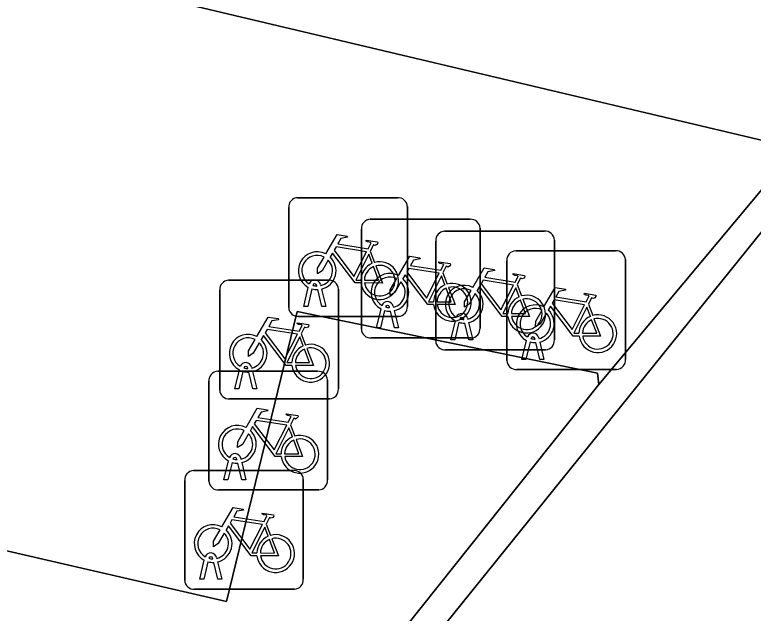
# Model space of a CAD drawing. Extents: x 161772 to 163126, y 383092 to 383917.
# Drawn here: x 161892.27 to 161898.48, y 383193.15 to 383198.19 of the extents above; entities that cross this region are included whole.
import ezdxf

# ---------------------------------------------------------------- set-up
doc = ezdxf.new("R2010")
doc.units = 0
for name, color, linetype in [('IMGEO_Fietsenrek', 7, 'Continuous'), ('IMGEO_Groenvoorziening', 7, 'Continuous'), ('IMGEO_Parkeervlak_open', 7, 'Continuous'), ('IMGEO_Voetpad_gesloten', 7, 'Continuous'), ('IMGEO_Voetpad_open', 7, 'Continuous')]:
    doc.layers.add(name, color=color, linetype=linetype)

msp = doc.modelspace()

# ---------------------------------------------------------------- linework, layer by layer
at = {"layer": 'IMGEO_Fietsenrek'}
for p, q in [((161894.6469, 383196.6535), (161895.4878, 383196.6535)), ((161895.4878, 383196.6535), (161894.6469, 383196.6535)), ((161895.5715, 383196.5791), (161895.5715, 383195.7382)), ((161895.5715, 383195.7382), (161895.5715, 383196.5791)), ((161894.5725, 383195.7289), (161894.5725, 383196.5698)), ((161894.5725, 383196.5698), (161894.5725, 383195.7289)), ((161895.2589, 383196.4715), (161896.0998, 383196.4715)), ((161896.0998, 383196.4715), (161895.2589, 383196.4715)), ((161896.1835, 383196.3971), (161896.1835, 383195.5562)), ((161896.1835, 383195.5562), (161896.1835, 383196.3971)), ((161895.1845, 383195.5469), (161895.1845, 383196.3878)), ((161895.1845, 383196.3878), (161895.1845, 383195.5469)), ((161895.8849, 383196.3715), (161896.7258, 383196.3715)), ((161896.7258, 383196.3715), (161895.8849, 383196.3715)), ((161895.8105, 383195.4469), (161895.8105, 383196.2878)), ((161895.8105, 383196.2878), (161895.8105, 383195.4469)), ((161896.8095, 383196.2971), (161896.8095, 383195.4562)), ((161896.8095, 383195.4562), (161896.8095, 383196.2971)), ((161896.4839, 383196.2065), (161897.3248, 383196.2065)), ((161897.3248, 383196.2065), (161896.4839, 383196.2065)), ((161895.2592, 383196.2032), (161895.2955, 383196.108)), ((161896.4095, 383195.2819), (161896.4095, 383196.1228)), ((161896.4095, 383196.1228), (161896.4095, 383195.2819)), ((161897.4085, 383196.1321), (161897.4085, 383195.2912)), ((161897.4085, 383195.2912), (161897.4085, 383196.1321)), ((161895.8712, 383196.0212), (161895.9075, 383195.926)), ((161894.0659, 383195.9585), (161894.9068, 383195.9585)), ((161894.9068, 383195.9585), (161894.0659, 383195.9585)), ((161894.6995, 383195.7383), (161894.7378, 383195.8983)), ((161894.8099, 383195.9099), (161894.8089, 383195.9142)), ((161894.8406, 383195.9214), (161894.8424, 383195.9135)), ((161896.4972, 383195.9212), (161896.5335, 383195.826)), ((161893.9915, 383195.0339), (161893.9915, 383195.8748)), ((161893.9915, 383195.8748), (161893.9915, 383195.0339)), ((161894.7682, 383195.8861), (161894.7329, 383195.7383)), ((161894.851, 383195.7383), (161894.8171, 383195.88)), ((161894.8494, 383195.8843), (161894.8844, 383195.7383)), ((161894.9905, 383195.8841), (161894.9905, 383195.0432)), ((161894.9905, 383195.0432), (161894.9905, 383195.8841)), ((161894.7329, 383195.7383), (161894.6995, 383195.7383)), ((161894.8844, 383195.7383), (161894.851, 383195.7383)), ((161895.3115, 383195.5563), (161895.3498, 383195.7163)), ((161895.4219, 383195.7279), (161895.4209, 383195.7322)), ((161895.4526, 383195.7394), (161895.4544, 383195.7315)), ((161897.0962, 383195.7562), (161897.1325, 383195.661)), ((161895.4971, 383195.6545), (161894.6562, 383195.6545)), ((161894.6562, 383195.6545), (161895.4971, 383195.6545)), ((161895.3802, 383195.7041), (161895.3449, 383195.5563)), ((161895.463, 383195.5563), (161895.4291, 383195.698)), ((161895.4614, 383195.7023), (161895.4964, 383195.5563)), ((161895.9375, 383195.4563), (161895.9758, 383195.6163)), ((161896.0062, 383195.6041), (161895.9709, 383195.4563)), ((161896.0479, 383195.6279), (161896.0469, 383195.6322)), ((161896.089, 383195.4563), (161896.0551, 383195.598)), ((161896.0786, 383195.6394), (161896.0804, 383195.6315)), ((161896.0874, 383195.6023), (161896.1224, 383195.4563)), ((161895.3449, 383195.5563), (161895.3115, 383195.5563)), ((161895.4964, 383195.5563), (161895.463, 383195.5563)), ((161894.6782, 383195.5082), (161894.7145, 383195.413)), ((161896.1091, 383195.4725), (161895.2682, 383195.4725)), ((161895.2682, 383195.4725), (161896.1091, 383195.4725)), ((161896.6469, 383195.4629), (161896.6459, 383195.4672)), ((161896.6776, 383195.4744), (161896.6794, 383195.4665)), ((161895.9709, 383195.4563), (161895.9375, 383195.4563)), ((161896.1224, 383195.4563), (161896.089, 383195.4563)), ((161896.5365, 383195.2913), (161896.5748, 383195.4513)), ((161896.6052, 383195.4391), (161896.5699, 383195.2913)), ((161896.688, 383195.2913), (161896.6541, 383195.433)), ((161896.6864, 383195.4373), (161896.7214, 383195.2913)), ((161896.7351, 383195.3725), (161895.8942, 383195.3725)), ((161895.8942, 383195.3725), (161896.7351, 383195.3725)), ((161896.5699, 383195.2913), (161896.5365, 383195.2913)), ((161896.7214, 383195.2913), (161896.688, 383195.2913)), ((161894.2289, 383195.2149), (161894.2279, 383195.2192)), ((161894.2596, 383195.2264), (161894.2614, 383195.2185)), ((161893.9749, 383195.1915), (161894.8158, 383195.1915)), ((161894.8158, 383195.1915), (161893.9749, 383195.1915)), ((161894.1185, 383195.0433), (161894.1568, 383195.2033)), ((161894.1872, 383195.1911), (161894.1519, 383195.0433)), ((161894.27, 383195.0433), (161894.2361, 383195.185)), ((161894.2684, 383195.1893), (161894.3034, 383195.0433)), ((161897.3341, 383195.2075), (161896.4932, 383195.2075)), ((161896.4932, 383195.2075), (161897.3341, 383195.2075)), ((161893.9005, 383194.2669), (161893.9005, 383195.1078)), ((161893.9005, 383195.1078), (161893.9005, 383194.2669)), ((161894.8995, 383195.1171), (161894.8995, 383194.2762)), ((161894.8995, 383194.2762), (161894.8995, 383195.1171)), ((161894.1519, 383195.0433), (161894.1185, 383195.0433)), ((161894.3034, 383195.0433), (161894.27, 383195.0433)), ((161894.9161, 383194.9595), (161894.0752, 383194.9595)), ((161894.0752, 383194.9595), (161894.9161, 383194.9595)), ((161894.5872, 383194.7412), (161894.6235, 383194.646)), ((161894.0275, 383194.2763), (161894.0658, 383194.4363)), ((161894.0962, 383194.4241), (161894.0609, 383194.2763)), ((161894.1379, 383194.4479), (161894.1369, 383194.4522)), ((161894.179, 383194.2763), (161894.1451, 383194.418)), ((161894.1686, 383194.4594), (161894.1704, 383194.4515)), ((161894.1774, 383194.4223), (161894.2124, 383194.2763)), ((161893.7709, 383194.3555), (161894.6118, 383194.3555)), ((161894.6118, 383194.3555), (161893.7709, 383194.3555)), ((161894.0609, 383194.2763), (161894.0275, 383194.2763)), ((161894.2124, 383194.2763), (161894.179, 383194.2763)), ((161894.6955, 383194.2811), (161894.6955, 383193.4402)), ((161894.6955, 383193.4402), (161894.6955, 383194.2811)), ((161893.6965, 383193.4309), (161893.6965, 383194.2718)), ((161893.6965, 383194.2718), (161893.6965, 383193.4309)), ((161894.8251, 383194.1925), (161893.9842, 383194.1925)), ((161893.9842, 383194.1925), (161894.8251, 383194.1925)), ((161894.3832, 383193.9052), (161894.4195, 383193.81)), ((161893.8235, 383193.4403), (161893.8618, 383193.6003)), ((161893.9339, 383193.6119), (161893.9329, 383193.6162)), ((161893.9646, 383193.6234), (161893.9664, 383193.6155)), ((161893.8922, 383193.5881), (161893.8569, 383193.4403)), ((161893.975, 383193.4403), (161893.9411, 383193.582)), ((161893.9734, 383193.5863), (161894.0084, 383193.4403)), ((161893.8569, 383193.4403), (161893.8235, 383193.4403)), ((161894.0084, 383193.4403), (161893.975, 383193.4403)), ((161894.6211, 383193.3565), (161893.7802, 383193.3565)), ((161893.7802, 383193.3565), (161894.6211, 383193.3565))]:
    msp.add_line(p, q, dxfattribs=at)
for points in [[(161894.8851, 383196.1802), (161894.9798, 383196.3437), (161895.066, 383196.3299), (161895.0677, 383196.3212), (161895.0116, 383196.3103), (161894.9854, 383196.265), (161895.2406, 383196.2242)], [(161895.2406, 383196.2242), (161895.2656, 383196.273), (161895.2605, 383196.277), (161895.2373, 383196.2807), (161895.2246, 383196.2882), (161895.2236, 383196.2913), (161895.2258, 383196.2959), (161895.3206, 383196.2808), (161895.3229, 383196.2705), (161895.3135, 383196.2581), (161895.3011, 383196.2517), (161895.2866, 383196.2579), (161895.2592, 383196.2032)], [(161895.2277, 383196.199), (161894.9709, 383196.24), (161894.9542, 383196.2112), (161895.1212, 383195.9909), (161895.2277, 383196.199)], [(161894.9058, 383196.1277), (161894.8542, 383196.0385), (161894.8143, 383196.0125), (161894.8155, 383196.06), (161894.87, 383196.1542)], [(161895.1808, 383195.9355), (161895.1311, 383195.9356), (161894.9404, 383196.1873), (161894.9214, 383196.1545)], [(161895.2757, 383196.101), (161895.2464, 383196.1778), (161895.137, 383195.9597), (161895.1797, 383195.9596)], [(161895.4971, 383195.9982), (161895.5918, 383196.1617), (161895.678, 383196.1479), (161895.6797, 383196.1392), (161895.6236, 383196.1283), (161895.5974, 383196.083), (161895.8526, 383196.0422)], [(161895.3062, 383196.0798), (161895.3612, 383195.9352), (161895.2111, 383195.9355)], [(161895.8526, 383196.0422), (161895.8776, 383196.091), (161895.8725, 383196.095), (161895.8493, 383196.0987), (161895.8366, 383196.1062), (161895.8356, 383196.1093), (161895.8378, 383196.1139), (161895.9326, 383196.0988), (161895.9349, 383196.0885), (161895.9255, 383196.0761), (161895.9131, 383196.0697), (161895.8986, 383196.0759), (161895.8712, 383196.0212)], [(161895.2097, 383195.9595), (161895.3296, 383195.9593), (161895.2864, 383196.0729)], [(161895.8397, 383196.017), (161895.5829, 383196.058), (161895.5662, 383196.0292), (161895.7332, 383195.8089), (161895.8397, 383196.017)], [(161896.1231, 383195.8982), (161896.2178, 383196.0617), (161896.304, 383196.0479), (161896.3057, 383196.0392), (161896.2496, 383196.0283), (161896.2234, 383195.983), (161896.4786, 383195.9422)], [(161895.5178, 383195.9457), (161895.4662, 383195.8565), (161895.4263, 383195.8305), (161895.4275, 383195.878), (161895.482, 383195.9722)], [(161895.7928, 383195.7535), (161895.7431, 383195.7536), (161895.5524, 383196.0053), (161895.5334, 383195.9725)], [(161895.8877, 383195.919), (161895.8584, 383195.9958), (161895.749, 383195.7777), (161895.7917, 383195.7776)], [(161896.4657, 383195.917), (161896.2089, 383195.958), (161896.1922, 383195.9292), (161896.3592, 383195.7089), (161896.4657, 383195.917)], [(161896.4786, 383195.9422), (161896.5036, 383195.991), (161896.4985, 383195.995), (161896.4753, 383195.9987), (161896.4626, 383196.0062), (161896.4616, 383196.0093), (161896.4638, 383196.0139), (161896.5586, 383195.9988), (161896.5609, 383195.9885), (161896.5515, 383195.9761), (161896.5391, 383195.9697), (161896.5246, 383195.9759), (161896.4972, 383195.9212)], [(161895.9182, 383195.8978), (161895.9732, 383195.7532), (161895.8231, 383195.7535)], [(161896.4188, 383195.6535), (161896.3691, 383195.6536), (161896.1784, 383195.9053), (161896.1594, 383195.8725)], [(161896.5137, 383195.819), (161896.4844, 383195.8958), (161896.375, 383195.6777), (161896.4177, 383195.6776)], [(161896.7221, 383195.7332), (161896.8168, 383195.8967), (161896.903, 383195.8829), (161896.9047, 383195.8742), (161896.8486, 383195.8633), (161896.8224, 383195.818), (161897.0776, 383195.7772)], [(161895.8217, 383195.7775), (161895.9416, 383195.7773), (161895.8984, 383195.8909)], [(161896.1438, 383195.8457), (161896.0922, 383195.7565), (161896.0523, 383195.7305), (161896.0535, 383195.778), (161896.108, 383195.8722)], [(161897.0776, 383195.7772), (161897.1026, 383195.826), (161897.0975, 383195.83), (161897.0743, 383195.8337), (161897.0616, 383195.8412), (161897.0606, 383195.8443), (161897.0628, 383195.8489), (161897.1576, 383195.8338), (161897.1599, 383195.8235), (161897.1505, 383195.8111), (161897.1381, 383195.8047), (161897.1236, 383195.8109), (161897.0962, 383195.7562)], [(161896.4477, 383195.6775), (161896.5676, 383195.6773), (161896.5244, 383195.7909)], [(161896.5442, 383195.7978), (161896.5992, 383195.6532), (161896.4491, 383195.6535)], [(161897.0647, 383195.752), (161896.8079, 383195.793), (161896.7912, 383195.7642), (161896.9582, 383195.5439), (161897.0647, 383195.752)], [(161896.7428, 383195.6807), (161896.6912, 383195.5915), (161896.6513, 383195.5655), (161896.6525, 383195.613), (161896.707, 383195.7072)], [(161897.0178, 383195.4885), (161896.9681, 383195.4886), (161896.7774, 383195.7403), (161896.7584, 383195.7075)], [(161897.1127, 383195.654), (161897.0834, 383195.7308), (161896.974, 383195.5127), (161897.0167, 383195.5126)], [(161894.3041, 383195.4852), (161894.3988, 383195.6487), (161894.485, 383195.6349), (161894.4867, 383195.6262), (161894.4306, 383195.6153), (161894.4044, 383195.57), (161894.6596, 383195.5292)], [(161894.6596, 383195.5292), (161894.6846, 383195.578), (161894.6795, 383195.582), (161894.6563, 383195.5857), (161894.6436, 383195.5932), (161894.6426, 383195.5963), (161894.6448, 383195.6009), (161894.7396, 383195.5858), (161894.7419, 383195.5755), (161894.7325, 383195.5631), (161894.7201, 383195.5567), (161894.7056, 383195.5629), (161894.6782, 383195.5082)], [(161897.0467, 383195.5125), (161897.1666, 383195.5123), (161897.1234, 383195.6259)], [(161897.1432, 383195.6328), (161897.1982, 383195.4882), (161897.0481, 383195.4885)], [(161894.6467, 383195.504), (161894.3899, 383195.545), (161894.3732, 383195.5162), (161894.5402, 383195.2959), (161894.6467, 383195.504)], [(161894.3248, 383195.4327), (161894.2732, 383195.3435), (161894.2333, 383195.3175), (161894.2345, 383195.365), (161894.289, 383195.4592)], [(161894.5998, 383195.2405), (161894.5501, 383195.2406), (161894.3594, 383195.4923), (161894.3404, 383195.4595)], [(161894.6947, 383195.406), (161894.6654, 383195.4828), (161894.556, 383195.2647), (161894.5987, 383195.2646)], [(161894.6287, 383195.2645), (161894.7486, 383195.2643), (161894.7054, 383195.3779)], [(161894.7252, 383195.3848), (161894.7802, 383195.2402), (161894.6301, 383195.2405)], [(161894.2131, 383194.7182), (161894.3078, 383194.8817), (161894.394, 383194.8679), (161894.3957, 383194.8592), (161894.3396, 383194.8483), (161894.3134, 383194.803), (161894.5686, 383194.7622)], [(161894.5557, 383194.737), (161894.2989, 383194.778), (161894.2822, 383194.7492), (161894.4492, 383194.5289), (161894.5557, 383194.737)], [(161894.5686, 383194.7622), (161894.5936, 383194.811), (161894.5885, 383194.815), (161894.5653, 383194.8187), (161894.5526, 383194.8262), (161894.5516, 383194.8293), (161894.5538, 383194.8339), (161894.6486, 383194.8188), (161894.6509, 383194.8085), (161894.6415, 383194.7961), (161894.6291, 383194.7897), (161894.6146, 383194.7959), (161894.5872, 383194.7412)], [(161894.5088, 383194.4735), (161894.4591, 383194.4736), (161894.2684, 383194.7253), (161894.2494, 383194.6925)], [(161894.6037, 383194.639), (161894.5744, 383194.7158), (161894.465, 383194.4977), (161894.5077, 383194.4976)], [(161894.2338, 383194.6657), (161894.1822, 383194.5765), (161894.1423, 383194.5505), (161894.1435, 383194.598), (161894.198, 383194.6922)], [(161894.5377, 383194.4975), (161894.6576, 383194.4973), (161894.6144, 383194.6109)], [(161894.6342, 383194.6178), (161894.6892, 383194.4732), (161894.5391, 383194.4735)], [(161894.0091, 383193.8822), (161894.1038, 383194.0457), (161894.19, 383194.0319), (161894.1917, 383194.0232), (161894.1356, 383194.0123), (161894.1094, 383193.967), (161894.3646, 383193.9262)], [(161894.3646, 383193.9262), (161894.3896, 383193.975), (161894.3845, 383193.979), (161894.3613, 383193.9827), (161894.3486, 383193.9902), (161894.3476, 383193.9933), (161894.3498, 383193.9979), (161894.4446, 383193.9828), (161894.4469, 383193.9725), (161894.4375, 383193.9601), (161894.4251, 383193.9537), (161894.4106, 383193.9599), (161894.3832, 383193.9052)], [(161894.3517, 383193.901), (161894.0949, 383193.942), (161894.0782, 383193.9132), (161894.2452, 383193.6929), (161894.3517, 383193.901)], [(161894.0298, 383193.8297), (161893.9782, 383193.7405), (161893.9383, 383193.7145), (161893.9395, 383193.762), (161893.994, 383193.8562)], [(161894.3048, 383193.6375), (161894.2551, 383193.6376), (161894.0644, 383193.8893), (161894.0454, 383193.8565)], [(161894.3997, 383193.803), (161894.3704, 383193.8798), (161894.261, 383193.6617), (161894.3037, 383193.6616)], [(161894.4302, 383193.7818), (161894.4852, 383193.6372), (161894.3351, 383193.6375)], [(161894.3337, 383193.6615), (161894.4536, 383193.6613), (161894.4104, 383193.7749)]]:
    msp.add_lwpolyline(points, dxfattribs=at)
for centre, radius, start, end in [((161894.6502, 383196.5756), 0.0779, 92.4484, 184.28452), ((161894.6502, 383196.5756), 0.0779, 92.4484, 184.28452), ((161895.4936, 383196.5758), 0.0779, 2.4484, 94.28452), ((161895.4936, 383196.5758), 0.0779, 2.4484, 94.28452), ((161895.2622, 383196.3936), 0.0779, 92.4484, 184.28452), ((161895.2622, 383196.3936), 0.0779, 92.4484, 184.28452), ((161896.1056, 383196.3938), 0.0779, 2.4484, 94.28452), ((161896.1056, 383196.3938), 0.0779, 2.4484, 94.28452), ((161895.8882, 383196.2936), 0.0779, 92.4484, 184.28452), ((161895.8882, 383196.2936), 0.0779, 92.4484, 184.28452), ((161896.7316, 383196.2938), 0.0779, 2.4484, 94.28452), ((161896.7316, 383196.2938), 0.0779, 2.4484, 94.28452), ((161896.4872, 383196.1286), 0.0779, 92.4484, 184.28452), ((161896.4872, 383196.1286), 0.0779, 92.4484, 184.28452), ((161897.3306, 383196.1288), 0.0779, 2.4484, 94.28452), ((161897.3306, 383196.1288), 0.0779, 2.4484, 94.28452), ((161894.8121, 383196.0389), 0.159, 62.67661, 242.13685), ((161894.8121, 383196.0389), 0.129, 63.31916, 238.90302), ((161894.8121, 383196.0389), 0.159, 283.5766, 46.60424), ((161894.8121, 383196.0389), 0.129, 283.60429, 43.43025), ((161895.3387, 383195.9549), 0.159, 113.3408, 178.32165), ((161895.3387, 383195.9549), 0.159, 187.0065, 105.77075), ((161895.3387, 383195.9549), 0.129, 188.67146, 104.58832), ((161895.3387, 383195.9549), 0.129, 113.92302, 177.95563), ((161894.0692, 383195.8806), 0.0779, 92.4484, 184.28452), ((161894.0692, 383195.8806), 0.0779, 92.4484, 184.28452), ((161894.7919, 383195.9103), 0.0499, 12.8025, 158.69338), ((161894.9126, 383195.8808), 0.0779, 2.4484, 94.28452), ((161894.9126, 383195.8808), 0.0779, 2.4484, 94.28452), ((161895.4241, 383195.8569), 0.159, 62.67661, 242.13685), ((161895.4241, 383195.8569), 0.129, 63.31916, 238.90302), ((161895.4241, 383195.8569), 0.159, 283.5766, 46.60424), ((161894.7919, 383195.9103), 0.0174, 12.8025, 163.45023), ((161894.8121, 383196.0389), 0.129, 253.41502, 269.02044), ((161895.4241, 383195.8569), 0.129, 283.60429, 43.43025), ((161895.9507, 383195.7729), 0.159, 113.3408, 178.32165), ((161895.9507, 383195.7729), 0.159, 187.0065, 105.77075), ((161895.9507, 383195.7729), 0.129, 188.67146, 104.58832), ((161896.0501, 383195.7569), 0.159, 62.67661, 242.13685), ((161894.8121, 383196.0389), 0.159, 253.99666, 271.78671), ((161895.9507, 383195.7729), 0.129, 113.92302, 177.95563), ((161896.0501, 383195.7569), 0.129, 63.31916, 238.90302), ((161896.0501, 383195.7569), 0.129, 283.60429, 43.43025), ((161896.0501, 383195.7569), 0.159, 283.5766, 46.60424), ((161896.5767, 383195.6729), 0.159, 187.0065, 105.77075), ((161895.4039, 383195.7283), 0.0499, 12.8025, 158.69338), ((161896.5767, 383195.6729), 0.159, 113.3408, 178.32165), ((161896.5767, 383195.6729), 0.129, 113.92302, 177.95563), ((161896.5767, 383195.6729), 0.129, 188.67146, 104.58832), ((161894.6504, 383195.7322), 0.0779, 182.4484, 274.28452), ((161894.6504, 383195.7322), 0.0779, 182.4484, 274.28452), ((161895.4039, 383195.7283), 0.0174, 12.8025, 163.45023), ((161895.4241, 383195.8569), 0.129, 253.41502, 269.02044), ((161895.4938, 383195.7324), 0.0779, 272.4484, 4.28452), ((161895.4938, 383195.7324), 0.0779, 272.4484, 4.28452), ((161896.6491, 383195.5919), 0.159, 62.67661, 242.13685), ((161896.6491, 383195.5919), 0.129, 63.31916, 238.90302), ((161896.6491, 383195.5919), 0.159, 283.5766, 46.60424), ((161895.4241, 383195.8569), 0.159, 253.99666, 271.78671), ((161896.0299, 383195.6283), 0.0499, 12.8025, 158.69338), ((161896.0299, 383195.6283), 0.0174, 12.8025, 163.45023), ((161896.6491, 383195.5919), 0.129, 283.60429, 43.43025), ((161897.1757, 383195.5079), 0.159, 113.3408, 178.32165), ((161897.1757, 383195.5079), 0.159, 187.0065, 105.77075), ((161896.0501, 383195.7569), 0.159, 253.99666, 271.78671), ((161896.0501, 383195.7569), 0.129, 253.41502, 269.02044), ((161897.1757, 383195.5079), 0.129, 113.92302, 177.95563), ((161897.1757, 383195.5079), 0.129, 188.67146, 104.58832), ((161895.2624, 383195.5502), 0.0779, 182.4484, 274.28452), ((161895.2624, 383195.5502), 0.0779, 182.4484, 274.28452), ((161896.1058, 383195.5504), 0.0779, 272.4484, 4.28452), ((161896.1058, 383195.5504), 0.0779, 272.4484, 4.28452), ((161894.2311, 383195.3439), 0.159, 62.67661, 242.13685), ((161894.2311, 383195.3439), 0.129, 63.31916, 238.90302), ((161894.2311, 383195.3439), 0.159, 283.5766, 46.60424), ((161896.6289, 383195.4633), 0.0499, 12.8025, 158.69338), ((161896.6289, 383195.4633), 0.0174, 12.8025, 163.45023), ((161896.6491, 383195.5919), 0.129, 253.41502, 269.02044), ((161894.2311, 383195.3439), 0.129, 283.60429, 43.43025), ((161894.7577, 383195.2599), 0.159, 113.3408, 178.32165), ((161894.7577, 383195.2599), 0.159, 187.0065, 105.77075), ((161895.8884, 383195.4502), 0.0779, 182.4484, 274.28452), ((161895.8884, 383195.4502), 0.0779, 182.4484, 274.28452), ((161896.6491, 383195.5919), 0.159, 253.99666, 271.78671), ((161896.7318, 383195.4504), 0.0779, 272.4484, 4.28452), ((161896.7318, 383195.4504), 0.0779, 272.4484, 4.28452), ((161894.7577, 383195.2599), 0.129, 113.92302, 177.95563), ((161894.7577, 383195.2599), 0.129, 188.67146, 104.58832), ((161896.4874, 383195.2852), 0.0779, 182.4484, 274.28452), ((161896.4874, 383195.2852), 0.0779, 182.4484, 274.28452), ((161897.3308, 383195.2854), 0.0779, 272.4484, 4.28452), ((161897.3308, 383195.2854), 0.0779, 272.4484, 4.28452), ((161894.2109, 383195.2153), 0.0499, 12.8025, 158.69338), ((161894.2109, 383195.2153), 0.0174, 12.8025, 163.45023), ((161894.2311, 383195.3439), 0.129, 253.41502, 269.02044), ((161893.9782, 383195.1136), 0.0779, 92.4484, 184.28452), ((161893.9782, 383195.1136), 0.0779, 92.4484, 184.28452), ((161894.2311, 383195.3439), 0.159, 253.99666, 271.78671), ((161894.8216, 383195.1138), 0.0779, 2.4484, 94.28452), ((161894.8216, 383195.1138), 0.0779, 2.4484, 94.28452), ((161894.0694, 383195.0372), 0.0779, 182.4484, 274.28452), ((161894.0694, 383195.0372), 0.0779, 182.4484, 274.28452), ((161894.9128, 383195.0374), 0.0779, 272.4484, 4.28452), ((161894.9128, 383195.0374), 0.0779, 272.4484, 4.28452), ((161894.1401, 383194.5769), 0.159, 62.67661, 242.13685), ((161894.1401, 383194.5769), 0.129, 63.31916, 238.90302), ((161894.1401, 383194.5769), 0.129, 283.60429, 43.43025), ((161894.1401, 383194.5769), 0.159, 283.5766, 46.60424), ((161894.6667, 383194.4929), 0.159, 187.0065, 105.77075), ((161894.6667, 383194.4929), 0.159, 113.3408, 178.32165), ((161894.6667, 383194.4929), 0.129, 113.92302, 177.95563), ((161894.6667, 383194.4929), 0.129, 188.67146, 104.58832), ((161894.1199, 383194.4483), 0.0499, 12.8025, 158.69338), ((161894.1199, 383194.4483), 0.0174, 12.8025, 163.45023), ((161894.1401, 383194.5769), 0.159, 253.99666, 271.78671), ((161894.1401, 383194.5769), 0.129, 253.41502, 269.02044), ((161893.7742, 383194.2776), 0.0779, 92.4484, 184.28452), ((161893.7742, 383194.2776), 0.0779, 92.4484, 184.28452), ((161894.6176, 383194.2778), 0.0779, 2.4484, 94.28452), ((161894.6176, 383194.2778), 0.0779, 2.4484, 94.28452), ((161894.8218, 383194.2704), 0.0779, 272.4484, 4.28452), ((161894.8218, 383194.2704), 0.0779, 272.4484, 4.28452), ((161893.9784, 383194.2702), 0.0779, 182.4484, 274.28452), ((161893.9784, 383194.2702), 0.0779, 182.4484, 274.28452), ((161893.9361, 383193.7409), 0.159, 62.67661, 242.13685), ((161893.9361, 383193.7409), 0.129, 63.31916, 238.90302), ((161893.9361, 383193.7409), 0.159, 283.5766, 46.60424), ((161893.9361, 383193.7409), 0.129, 283.60429, 43.43025), ((161894.4627, 383193.6569), 0.159, 113.3408, 178.32165), ((161894.4627, 383193.6569), 0.159, 187.0065, 105.77075), ((161894.4627, 383193.6569), 0.129, 188.67146, 104.58832), ((161894.4627, 383193.6569), 0.129, 113.92302, 177.95563), ((161893.9159, 383193.6123), 0.0499, 12.8025, 158.69338), ((161893.9159, 383193.6123), 0.0174, 12.8025, 163.45023), ((161893.9361, 383193.7409), 0.129, 253.41502, 269.02044), ((161893.9361, 383193.7409), 0.159, 253.99666, 271.78671), ((161893.7744, 383193.4342), 0.0779, 182.4484, 274.28452), ((161893.7744, 383193.4342), 0.0779, 182.4484, 274.28452), ((161894.6178, 383193.4344), 0.0779, 272.4484, 4.28452), ((161894.6178, 383193.4344), 0.0779, 272.4484, 4.28452)]:
    msp.add_arc(centre, radius, start, end, dxfattribs=at)
at = {"layer": 'IMGEO_Groenvoorziening'}
for points in [[(161880.454, 383196.385), (161881.574, 383201.159), (161878.457, 383201.894), (161875.176, 383193.943), (161879.18, 383192.72), (161879.268, 383193.564), (161880.277, 383193.256), (161891.182, 383190.179), (161892.876, 383189.685), (161893.115, 383189.972), (161897.185, 383195.08), (161897.174, 383195.177), (161894.645, 383195.694), (161894.048, 383193.253)], [(161893.355, 383189.918), (161898.664, 383188.711), (161904.546, 383195.892), (161899.131, 383197.083)]]:
    msp.add_lwpolyline(points, close=True, dxfattribs=at)
at = {"layer": 'IMGEO_Parkeervlak_open'}
msp.add_lwpolyline([(161880.454, 383196.385), (161894.048, 383193.253), (161894.645, 383195.694), (161897.174, 383195.177), (161897.185, 383195.08), (161898.902, 383197.134), (161898.732, 383197.097), (161881.574, 383201.159)], close=True, dxfattribs=at)
at = {"layer": 'IMGEO_Voetpad_gesloten'}
msp.add_lwpolyline([(161893.355, 383189.918), (161899.131, 383197.083), (161898.902, 383197.134), (161897.185, 383195.08), (161893.115, 383189.972)], close=True, dxfattribs=at)
at = {"layer": 'IMGEO_Voetpad_open'}
msp.add_lwpolyline([(161903.155, 383202.362), (161898.77, 383203.314), (161882.916, 383207.043), (161880.303, 383207.663), (161878.068, 383202.522), (161877.866, 383202.034), (161878.457, 383201.894), (161881.574, 383201.159), (161898.732, 383197.097), (161898.902, 383197.134)], close=True, dxfattribs=at)

doc.saveas('drawing.dxf')
